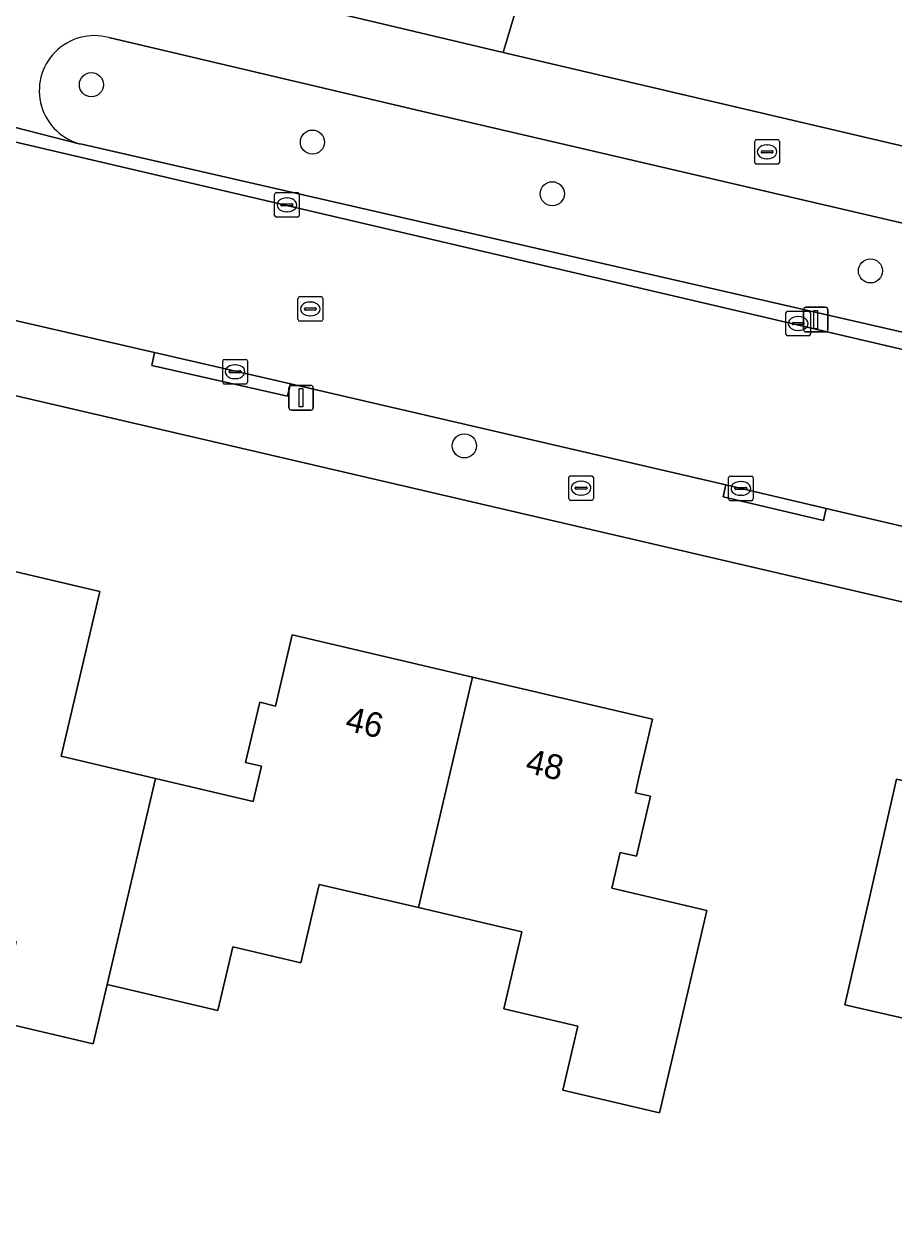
# Model space of a CAD drawing. Extents: x 162184 to 163154, y 385507 to 386516.
# Drawn here: x 162677.13 to 162712.42, y 385954.92 to 386003.6 of the extents above; entities that cross this region are included whole.
import ezdxf

# ---------------------------------------------------------------- set-up
doc = ezdxf.new("R2010")
doc.units = 0
for name, color, linetype in [('IMGEO_Boom', 7, 'Continuous'), ('IMGEO_Brandkraan', 7, 'Continuous'), ('IMGEO_Erf', 7, 'Continuous'), ('IMGEO_Groenvoorziening', 7, 'Continuous'), ('IMGEO_Kolk', 7, 'Continuous'), ('IMGEO_Lichtmast', 7, 'Continuous'), ('IMGEO_Pand', 7, 'Continuous'), ('IMGEO_Pand_nummerreeks', 7, 'Continuous'), ('IMGEO_Rijbaan_lokaal_open', 7, 'Continuous'), ('IMGEO_Rioolput', 7, 'Continuous'), ('IMGEO_Voetpad_open', 7, 'Continuous')]:
    doc.layers.add(name, color=color, linetype=linetype)

msp = doc.modelspace()

# ---------------------------------------------------------------- linework, layer by layer
at = {"layer": 'IMGEO_Boom'}
for centre in [(162679.865, 386001.145), (162688.83, 385998.818), (162698.56, 385996.723), (162711.466, 385993.596), (162694.993, 385986.504)]:
    msp.add_circle(centre, 0.489, dxfattribs=at)
at = {"layer": 'IMGEO_Brandkraan'}
for p, q in [((162706.772, 385997.997), (162706.772, 385998.849)), ((162706.847, 385998.923), (162707.699, 385998.923)), ((162707.26, 385998.703), (162707.285, 385998.703)), ((162707.773, 385998.849), (162707.773, 385997.997)), ((162707.031, 385998.417), (162707.031, 385998.429)), ((162707.469, 385998.38), (162707.071, 385998.38)), ((162707.074, 385998.466), (162707.472, 385998.466)), ((162707.283, 385998.143), (162707.258, 385998.143)), ((162707.515, 385998.429), (162707.515, 385998.417)), ((162707.699, 385997.923), (162706.847, 385997.923)), ((162699.228, 385984.364), (162699.228, 385985.216)), ((162699.303, 385985.29), (162700.155, 385985.29)), ((162699.716, 385985.07), (162699.741, 385985.07)), ((162700.229, 385985.216), (162700.229, 385984.364)), ((162699.487, 385984.784), (162699.487, 385984.796)), ((162699.925, 385984.747), (162699.527, 385984.747)), ((162699.53, 385984.833), (162699.928, 385984.833)), ((162699.739, 385984.51), (162699.714, 385984.51)), ((162699.971, 385984.796), (162699.971, 385984.784)), ((162700.155, 385984.29), (162699.303, 385984.29))]:
    msp.add_line(p, q, dxfattribs=at)
for points in [[(162706.772, 385997.997), (162706.772, 385998.849)], [(162706.847, 385998.923), (162707.699, 385998.923)], [(162707.773, 385998.849), (162707.773, 385997.997)], [(162707.699, 385997.923), (162706.847, 385997.923)], [(162699.228, 385984.364), (162699.228, 385985.216)], [(162699.303, 385985.29), (162700.155, 385985.29)], [(162700.229, 385985.216), (162700.229, 385984.364)], [(162700.155, 385984.29), (162699.303, 385984.29)]]:
    msp.add_lwpolyline(points, dxfattribs=at)
for centre, radius, start, end in [((162706.849, 385998.847), 0.0765, 91.552, 178.448), ((162706.849, 385998.847), 0.0765, 91.552, 178.448), ((162707.697, 385998.847), 0.0765, 1.552, 88.448), ((162707.697, 385998.847), 0.0765, 1.552, 88.448), ((162707.071, 385998.426), 0.0403, 85.8775, 175.7526), ((162707.068, 385998.416), 0.0366, 178.938, 274.7102), ((162707.472, 385998.423), 0.043, 264.8664, 352.4533), ((162707.476, 385998.428), 0.0386, 1.7309, 96.639), ((162706.849, 385997.999), 0.0765, 181.552, 268.448), ((162706.849, 385997.999), 0.0765, 181.552, 268.448), ((162707.697, 385997.999), 0.0765, 271.552, 358.448), ((162707.697, 385997.999), 0.0765, 271.552, 358.448), ((162699.305, 385985.214), 0.0765, 91.552, 178.448), ((162699.305, 385985.214), 0.0765, 91.552, 178.448), ((162700.153, 385985.214), 0.0765, 1.552, 88.448), ((162700.153, 385985.214), 0.0765, 1.552, 88.448), ((162699.527, 385984.793), 0.0403, 85.8775, 175.7526), ((162699.524, 385984.783), 0.0366, 178.938, 274.7102), ((162699.928, 385984.79), 0.043, 264.8664, 352.4533), ((162699.932, 385984.795), 0.0386, 1.7309, 96.639), ((162699.305, 385984.366), 0.0765, 181.552, 268.448), ((162699.305, 385984.366), 0.0765, 181.552, 268.448), ((162700.153, 385984.366), 0.0765, 271.552, 358.448), ((162700.153, 385984.366), 0.0765, 271.552, 358.448)]:
    msp.add_arc(centre, radius, start, end, dxfattribs=at)
for centre, major_axis, ratio, start_param, end_param in [((162707.259, 385998.423), (-0.387, 0.002), 0.722429, 4.712389, 7.853982), ((162707.284, 385998.423), (-0.39, 0.002), 0.717154, 1.570796, 4.712389), ((162699.715, 385984.79), (-0.387, 0.002), 0.722429, 4.712389, 7.853982), ((162699.74, 385984.79), (-0.39, 0.002), 0.717154, 1.570796, 4.712389)]:
    msp.add_ellipse(centre, major_axis=major_axis, ratio=ratio, start_param=start_param, end_param=end_param, dxfattribs=at)
at = {"layer": 'IMGEO_Erf'}
for points in [[(162712.504, 386024.226), (162703.022, 386017.084), (162701.015, 386015.572), (162700.507, 386015.189), (162700.318, 386015.047), (162697.849, 386006.759), (162696.564, 386002.448), (162707.015, 386000), (162756.863, 385988.324)], [(162783.536, 385963.718), (162627.446, 386000), (162549.733, 386018.064)], [(162672.895, 385982.314), (162680.206, 385980.601), (162679.544, 385977.776), (162678.64, 385973.918), (162682.46, 385973.023), (162686.428, 385972.093), (162686.762, 385973.516), (162686.119, 385973.666), (162686.692, 385976.108), (162687.339, 385975.957), (162688.015, 385978.842), (162695.322, 385977.13), (162702.628, 385975.418), (162702.062, 385973.003), (162701.931, 385972.442), (162702.543, 385972.299), (162701.972, 385969.865), (162701.312, 385970.019), (162700.973, 385968.573), (162704.829, 385967.669), (162703.688, 385962.801), (162702.907, 385959.468), (162698.989, 385960.386), (162699.598, 385962.984), (162696.599, 385963.686), (162697.193, 385966.22), (162697.329, 385966.8), (162693.135, 385967.783), (162689.099, 385968.728), (162688.963, 385968.149), (162688.354, 385965.551), (162685.6, 385966.197), (162684.995, 385963.615), (162680.74, 385964.612), (162680.503, 385964.668), (162679.938, 385962.258), (162676.066, 385963.165)]]:
    msp.add_lwpolyline(points, dxfattribs=at)
msp.add_lwpolyline([(162710.429, 385963.844), (162711.409, 385968.122), (162712.525, 385972.995), (162723.764, 385970.421), (162723.08, 385967.436), (162728.081, 385966.291), (162726.965, 385961.418), (162724.3, 385949.784), (162718.826, 385951.037), (162720.076, 385956.496), (162716.818, 385957.242), (162717.936, 385962.125)], close=True, dxfattribs=at)
at = {"layer": 'IMGEO_Groenvoorziening'}
for points in [[(162682.55, 386006.042), (162682.926, 386005.689), (162696.564, 386002.448), (162697.849, 386006.759), (162691.328, 386008.274), (162700.318, 386015.047), (162700.507, 386015.189), (162701.015, 386015.572), (162703.022, 386017.084), (162712.504, 386024.226), (162722.73, 386031.928), (162718.056, 386033.343), (162682.675, 386008.885)], [(162700.057, 385998.495), (162693.533, 386000), (162680.572, 386003.053)], [(162679.477, 385998.729), (162712.765, 385991.116), (162713.694, 385995.315), (162700.057, 385998.495)]]:
    msp.add_lwpolyline(points, dxfattribs=at)
msp.add_arc((162679.982, 386000.902), 2.231, 74.6682, 256.9104, dxfattribs=at)
at = {"layer": 'IMGEO_Kolk'}
for p, q in [((162687.295, 385995.848), (162687.295, 385996.7)), ((162687.37, 385996.774), (162688.222, 385996.774)), ((162688.296, 385996.7), (162688.296, 385995.848)), ((162687.554, 385996.268), (162687.554, 385996.28)), ((162687.992, 385996.231), (162687.594, 385996.231)), ((162687.597, 385996.317), (162687.995, 385996.317)), ((162687.783, 385996.554), (162687.808, 385996.554)), ((162688.038, 385996.28), (162688.038, 385996.268)), ((162688.222, 385995.774), (162687.37, 385995.774)), ((162687.806, 385995.994), (162687.781, 385995.994)), ((162708.033, 385991.038), (162708.033, 385991.89)), ((162708.108, 385991.964), (162708.96, 385991.964)), ((162708.521, 385991.744), (162708.546, 385991.744)), ((162709.034, 385991.89), (162709.034, 385991.038)), ((162708.292, 385991.458), (162708.292, 385991.47)), ((162708.73, 385991.421), (162708.332, 385991.421)), ((162708.335, 385991.507), (162708.733, 385991.507)), ((162708.776, 385991.47), (162708.776, 385991.458)), ((162708.96, 385990.964), (162708.108, 385990.964)), ((162708.544, 385991.184), (162708.519, 385991.184)), ((162685.191, 385989.083), (162685.191, 385989.935)), ((162685.266, 385990.009), (162686.118, 385990.009)), ((162685.679, 385989.789), (162685.704, 385989.789)), ((162686.192, 385989.935), (162686.192, 385989.083)), ((162685.45, 385989.503), (162685.45, 385989.515)), ((162685.888, 385989.466), (162685.49, 385989.466)), ((162685.493, 385989.552), (162685.891, 385989.552)), ((162685.934, 385989.515), (162685.934, 385989.503)), ((162686.118, 385989.009), (162685.266, 385989.009)), ((162685.702, 385989.229), (162685.677, 385989.229)), ((162705.71, 385984.353), (162705.71, 385985.205)), ((162705.785, 385985.279), (162706.637, 385985.279)), ((162706.198, 385985.059), (162706.223, 385985.059)), ((162706.711, 385985.205), (162706.711, 385984.353)), ((162705.969, 385984.773), (162705.969, 385984.785)), ((162706.407, 385984.736), (162706.009, 385984.736)), ((162706.012, 385984.822), (162706.41, 385984.822)), ((162706.221, 385984.499), (162706.196, 385984.499)), ((162706.453, 385984.785), (162706.453, 385984.773)), ((162706.637, 385984.279), (162705.785, 385984.279))]:
    msp.add_line(p, q, dxfattribs=at)
for points in [[(162687.295, 385995.848), (162687.295, 385996.7)], [(162687.37, 385996.774), (162688.222, 385996.774)], [(162688.296, 385996.7), (162688.296, 385995.848)], [(162688.222, 385995.774), (162687.37, 385995.774)], [(162708.033, 385991.038), (162708.033, 385991.89)], [(162708.108, 385991.964), (162708.96, 385991.964)], [(162709.034, 385991.89), (162709.034, 385991.038)], [(162708.96, 385990.964), (162708.108, 385990.964)], [(162685.191, 385989.083), (162685.191, 385989.935)], [(162685.266, 385990.009), (162686.118, 385990.009)], [(162686.192, 385989.935), (162686.192, 385989.083)], [(162686.118, 385989.009), (162685.266, 385989.009)], [(162705.71, 385984.353), (162705.71, 385985.205)], [(162705.785, 385985.279), (162706.637, 385985.279)], [(162706.711, 385985.205), (162706.711, 385984.353)], [(162706.637, 385984.279), (162705.785, 385984.279)]]:
    msp.add_lwpolyline(points, dxfattribs=at)
for centre, radius, start, end in [((162687.372, 385996.698), 0.0765, 91.552, 178.448), ((162687.372, 385996.698), 0.0765, 91.552, 178.448), ((162688.22, 385996.698), 0.0765, 1.552, 88.448), ((162688.22, 385996.698), 0.0765, 1.552, 88.448), ((162687.594, 385996.277), 0.0403, 85.8775, 175.7526), ((162687.591, 385996.267), 0.0366, 178.938, 274.7102), ((162687.995, 385996.274), 0.043, 264.8664, 352.4533), ((162687.999, 385996.279), 0.0386, 1.7309, 96.639), ((162687.372, 385995.85), 0.0765, 181.552, 268.448), ((162687.372, 385995.85), 0.0765, 181.552, 268.448), ((162688.22, 385995.85), 0.0765, 271.552, 358.448), ((162688.22, 385995.85), 0.0765, 271.552, 358.448), ((162708.11, 385991.888), 0.0765, 91.552, 178.448), ((162708.11, 385991.888), 0.0765, 91.552, 178.448), ((162708.958, 385991.888), 0.0765, 1.552, 88.448), ((162708.958, 385991.888), 0.0765, 1.552, 88.448), ((162708.332, 385991.467), 0.0403, 85.8775, 175.7526), ((162708.329, 385991.457), 0.0366, 178.938, 274.7102), ((162708.733, 385991.464), 0.043, 264.8664, 352.4533), ((162708.737, 385991.469), 0.0386, 1.7309, 96.639), ((162708.11, 385991.04), 0.0765, 181.552, 268.448), ((162708.11, 385991.04), 0.0765, 181.552, 268.448), ((162708.958, 385991.04), 0.0765, 271.552, 358.448), ((162708.958, 385991.04), 0.0765, 271.552, 358.448), ((162685.268, 385989.933), 0.0765, 91.552, 178.448), ((162685.268, 385989.933), 0.0765, 91.552, 178.448), ((162686.116, 385989.933), 0.0765, 1.552, 88.448), ((162686.116, 385989.933), 0.0765, 1.552, 88.448), ((162685.49, 385989.512), 0.0403, 85.8775, 175.7526), ((162685.487, 385989.502), 0.0366, 178.938, 274.7102), ((162685.891, 385989.509), 0.043, 264.8664, 352.4533), ((162685.895, 385989.514), 0.0386, 1.7309, 96.639), ((162685.268, 385989.085), 0.0765, 181.552, 268.448), ((162685.268, 385989.085), 0.0765, 181.552, 268.448), ((162686.116, 385989.085), 0.0765, 271.552, 358.448), ((162686.116, 385989.085), 0.0765, 271.552, 358.448), ((162705.787, 385985.203), 0.0765, 91.552, 178.448), ((162705.787, 385985.203), 0.0765, 91.552, 178.448), ((162706.635, 385985.203), 0.0765, 1.552, 88.448), ((162706.635, 385985.203), 0.0765, 1.552, 88.448), ((162706.009, 385984.782), 0.0403, 85.8775, 175.7526), ((162706.006, 385984.772), 0.0366, 178.938, 274.7102), ((162706.41, 385984.779), 0.043, 264.8664, 352.4533), ((162706.414, 385984.784), 0.0386, 1.7309, 96.639), ((162705.787, 385984.355), 0.0765, 181.552, 268.448), ((162705.787, 385984.355), 0.0765, 181.552, 268.448), ((162706.635, 385984.355), 0.0765, 271.552, 358.448), ((162706.635, 385984.355), 0.0765, 271.552, 358.448)]:
    msp.add_arc(centre, radius, start, end, dxfattribs=at)
for centre, major_axis, ratio, start_param, end_param in [((162687.782, 385996.274), (-0.387, 0.002), 0.722429, 4.712389, 7.853982), ((162687.807, 385996.274), (-0.39, 0.002), 0.717154, 1.570796, 4.712389), ((162708.52, 385991.464), (-0.387, 0.002), 0.722429, 4.712389, 7.853982), ((162708.545, 385991.464), (-0.39, 0.002), 0.717154, 1.570796, 4.712389), ((162685.678, 385989.509), (-0.387, 0.002), 0.722429, 4.712389, 7.853982), ((162685.703, 385989.509), (-0.39, 0.002), 0.717154, 1.570796, 4.712389), ((162706.197, 385984.779), (-0.387, 0.002), 0.722429, 4.712389, 7.853982), ((162706.222, 385984.779), (-0.39, 0.002), 0.717154, 1.570796, 4.712389)]:
    msp.add_ellipse(centre, major_axis=major_axis, ratio=ratio, start_param=start_param, end_param=end_param, dxfattribs=at)
at = {"layer": 'IMGEO_Lichtmast'}
for p, q in [((162708.75, 385991.222), (162708.75, 385992.022)), ((162708.75, 385992.022), (162708.75, 385991.222)), ((162708.85, 385992.122), (162709.64, 385992.122)), ((162709.64, 385992.122), (162708.85, 385992.122)), ((162709.74, 385992.022), (162709.74, 385991.222)), ((162709.74, 385991.222), (162709.74, 385992.022)), ((162709.64, 385991.122), (162708.85, 385991.122)), ((162708.85, 385991.122), (162709.64, 385991.122)), ((162687.875, 385988.055), (162687.875, 385988.855)), ((162687.875, 385988.855), (162687.875, 385988.055)), ((162687.975, 385988.955), (162688.765, 385988.955)), ((162688.765, 385988.955), (162687.975, 385988.955)), ((162688.865, 385988.855), (162688.865, 385988.055)), ((162688.865, 385988.055), (162688.865, 385988.855)), ((162688.765, 385987.955), (162687.975, 385987.955)), ((162687.975, 385987.955), (162688.765, 385987.955))]:
    msp.add_line(p, q, dxfattribs=at)
for points in [[(162709.17, 385991.997), (162709.32, 385991.997), (162709.32, 385991.247), (162709.17, 385991.247), (162709.17, 385991.997)], [(162688.295, 385988.83), (162688.445, 385988.83), (162688.445, 385988.08), (162688.295, 385988.08), (162688.295, 385988.83)]]:
    msp.add_lwpolyline(points, dxfattribs=at)
for centre, start, end in [((162708.85, 385992.022), 90, 180), ((162708.85, 385992.022), 90, 180), ((162709.64, 385992.022), 0, 90), ((162709.64, 385992.022), 360, 90), ((162708.85, 385991.222), 180, 270), ((162708.85, 385991.222), 180, 270), ((162709.64, 385991.222), 270, 0), ((162709.64, 385991.222), 270, 0), ((162687.975, 385988.855), 90, 180), ((162687.975, 385988.855), 90, 180), ((162688.765, 385988.855), 0, 90), ((162688.765, 385988.855), 360, 90), ((162687.975, 385988.055), 180, 270), ((162687.975, 385988.055), 180, 270), ((162688.765, 385988.055), 270, 0), ((162688.765, 385988.055), 270, 0)]:
    msp.add_arc(centre, 0.1, start, end, dxfattribs=at)
at = {"layer": 'IMGEO_Pand'}
for points in [[(162682.46, 385973.023), (162678.64, 385973.918), (162679.544, 385977.776), (162680.206, 385980.601), (162672.895, 385982.314), (162670.392, 385971.627), (162673.826, 385970.835), (162673.01, 385967.285), (162676.812, 385966.409), (162676.066, 385963.165), (162679.938, 385962.258), (162680.503, 385964.668)], [(162695.322, 385977.13), (162688.015, 385978.842), (162687.339, 385975.957), (162686.692, 385976.108), (162686.119, 385973.666), (162686.762, 385973.516), (162686.428, 385972.093), (162682.46, 385973.023), (162680.503, 385964.668), (162680.74, 385964.612), (162684.995, 385963.615), (162685.6, 385966.197), (162688.354, 385965.551), (162688.963, 385968.149), (162689.099, 385968.728), (162693.135, 385967.783)], [(162700.973, 385968.573), (162701.312, 385970.019), (162701.972, 385969.865), (162702.543, 385972.299), (162701.931, 385972.442), (162702.062, 385973.003), (162702.628, 385975.418), (162695.322, 385977.13), (162693.135, 385967.783), (162697.329, 385966.8), (162697.193, 385966.22), (162696.599, 385963.686), (162699.598, 385962.984), (162698.989, 385960.386), (162702.907, 385959.468), (162703.688, 385962.801), (162704.829, 385967.669)], [(162710.429, 385963.844), (162717.936, 385962.125), (162716.818, 385957.242), (162720.076, 385956.496), (162718.826, 385951.037), (162724.3, 385949.784), (162726.965, 385961.418), (162728.081, 385966.291), (162723.08, 385967.436), (162723.764, 385970.421), (162712.525, 385972.995), (162711.409, 385968.122)]]:
    msp.add_lwpolyline(points, close=True, dxfattribs=at)
at = {"layer": 'IMGEO_Rijbaan_lokaal_open'}
msp.add_lwpolyline([(162671.697, 386000), (162653.515, 386004.211), (162635.584, 386008.379), (162633.981, 386001.479), (162638.145, 386000.504), (162640.314, 386000), (162644.966, 385998.919), (162652.104, 385997.26), (162660.336, 385995.367), (162667.647, 385993.685), (162682.431, 385990.285), (162687.936, 385989.019), (162705.604, 385984.92), (162709.674, 385983.966), (162714.417, 385982.854), (162716.011, 385989.658)], close=True, dxfattribs=at)
at = {"layer": 'IMGEO_Rioolput'}
for p, q in [((162688.245, 385991.627), (162688.245, 385992.479)), ((162688.32, 385992.553), (162689.172, 385992.553)), ((162688.733, 385992.333), (162688.758, 385992.333)), ((162689.246, 385992.479), (162689.246, 385991.627)), ((162688.504, 385992.047), (162688.504, 385992.059)), ((162688.942, 385992.01), (162688.544, 385992.01)), ((162688.547, 385992.096), (162688.945, 385992.096)), ((162688.756, 385991.773), (162688.731, 385991.773)), ((162688.988, 385992.059), (162688.988, 385992.047)), ((162689.172, 385991.553), (162688.32, 385991.553))]:
    msp.add_line(p, q, dxfattribs=at)
for points in [[(162688.245, 385991.627), (162688.245, 385992.479)], [(162688.32, 385992.553), (162689.172, 385992.553)], [(162689.246, 385992.479), (162689.246, 385991.627)], [(162689.172, 385991.553), (162688.32, 385991.553)]]:
    msp.add_lwpolyline(points, dxfattribs=at)
for centre, radius, start, end in [((162688.322, 385992.477), 0.0765, 91.552, 178.448), ((162688.322, 385992.477), 0.0765, 91.552, 178.448), ((162689.17, 385992.477), 0.0765, 1.552, 88.448), ((162689.17, 385992.477), 0.0765, 1.552, 88.448), ((162688.544, 385992.056), 0.0403, 85.8775, 175.7526), ((162688.541, 385992.046), 0.0366, 178.938, 274.7102), ((162688.945, 385992.053), 0.043, 264.8664, 352.4533), ((162688.949, 385992.058), 0.0386, 1.7309, 96.639), ((162688.322, 385991.629), 0.0765, 181.552, 268.448), ((162688.322, 385991.629), 0.0765, 181.552, 268.448), ((162689.17, 385991.629), 0.0765, 271.552, 358.448), ((162689.17, 385991.629), 0.0765, 271.552, 358.448)]:
    msp.add_arc(centre, radius, start, end, dxfattribs=at)
for centre, major_axis, ratio, start_param, end_param in [((162688.732, 385992.053), (-0.387, 0.002), 0.722429, 4.712389, 7.853982), ((162688.757, 385992.053), (-0.39, 0.002), 0.717154, 1.570796, 4.712389)]:
    msp.add_ellipse(centre, major_axis=major_axis, ratio=ratio, start_param=start_param, end_param=end_param, dxfattribs=at)
at = {"layer": 'IMGEO_Voetpad_open'}
for points in [[(162549.733, 386018.064), (162627.446, 386000), (162783.536, 385963.718)], [(162757.945, 385983.903), (162757.702, 385982.634), (162757.537, 385982.185), (162757.068, 385980.076), (162759.758, 385979.448), (162759.873, 385979.94), (162765.2, 385978.691), (162767.082, 385985.941), (162762.348, 385987.291), (162758.422, 385988.351), (162756.863, 385988.324), (162707.015, 386000), (162696.564, 386002.448), (162682.926, 386005.689), (162674.38, 386007.643), (162659.17, 386011.222)], [(162679.477, 385998.729), (162679.372, 385998.748), (162672.499, 386000.509), (162672.324, 386000.567), (162654.412, 386004.751), (162653.515, 386004.211), (162671.697, 386000), (162716.011, 385989.658), (162720.741, 385988.554), (162757.068, 385980.076), (162757.537, 385982.185)], [(162680.572, 386003.053), (162693.533, 386000), (162700.057, 385998.495), (162713.694, 385995.315), (162712.765, 385991.116), (162713.837, 385990.871), (162714.817, 385995.043), (162715.089, 385994.98), (162735.982, 385990.138), (162735.04, 385985.953), (162736.098, 385985.722), (162737.067, 385989.851), (162737.327, 385989.791), (162741.841, 385988.756), (162756.296, 385985.362)], [(162672.324, 386000.567), (162672.499, 386000.509), (162679.372, 385998.748), (162679.477, 385998.729)], [(162714.417, 385982.854), (162709.674, 385983.966), (162709.561, 385983.483), (162705.49, 385984.436), (162705.604, 385984.92), (162687.936, 385989.019), (162687.82, 385988.513), (162682.312, 385989.768), (162682.431, 385990.285), (162667.647, 385993.685), (162667.524, 385993.162), (162660.217, 385994.861), (162660.336, 385995.367), (162652.104, 385997.26), (162644.966, 385998.919)], [(162755.401, 385981.189), (162736.436, 385985.643), (162736.098, 385985.722), (162735.04, 385985.953), (162714.109, 385990.807), (162713.837, 385990.871), (162712.765, 385991.116), (162679.477, 385998.729)]]:
    msp.add_lwpolyline(points, dxfattribs=at)
for points in [[(162682.431, 385990.285), (162682.312, 385989.768), (162687.82, 385988.513), (162687.936, 385989.019)], [(162709.674, 385983.966), (162705.604, 385984.92), (162705.49, 385984.436), (162709.561, 385983.483)]]:
    msp.add_lwpolyline(points, close=True, dxfattribs=at)
msp.add_arc((162679.982, 386000.902), 2.231, 74.6682, 256.9104, dxfattribs=at)

# ---------------------------------------------------------------- texts
at = {"layer": 'IMGEO_Pand_nummerreeks'}
for s, p in [('46', (162690.116, 385974.981)), ('48', (162697.425, 385973.268))]:
    msp.add_text(s, height=1, rotation=346.8105, dxfattribs=at).set_placement(p)

doc.saveas('drawing.dxf')
